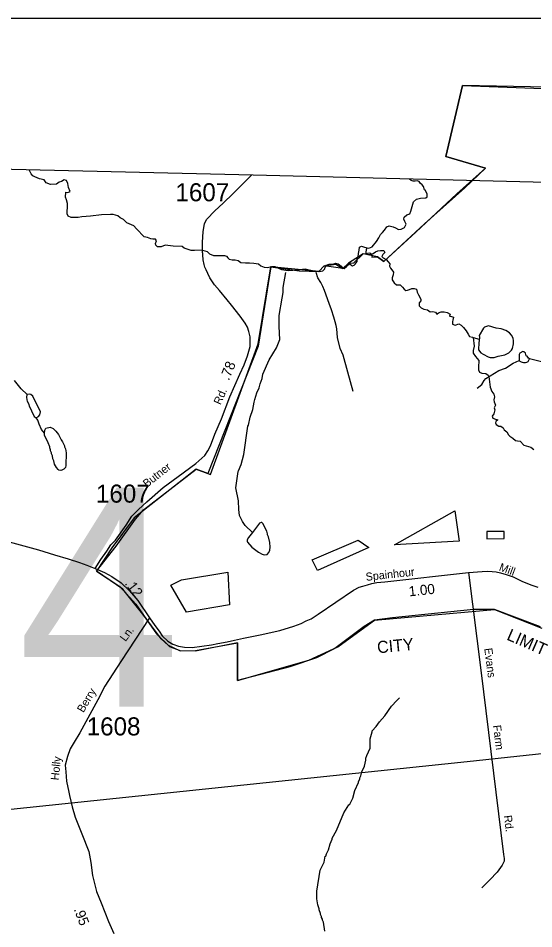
# Model space of a CAD drawing. Extents: x 1551653 to 1702041, y 811336 to 920032.
# Drawn here: x 1583647 to 1587859, y 910753 to 918192 of the extents above; entities that cross this region are included whole.
import ezdxf

# ---------------------------------------------------------------- set-up
doc = ezdxf.new("R2010")
doc.units = 0
for name, color, linetype in [('Old_Level_10', 7, 'Continuous'), ('Old_Level_11', 7, 'Continuous'), ('Old_Level_17', 7, 'Continuous'), ('Old_Level_19', 7, 'Continuous'), ('Old_Level_3', 7, 'Continuous'), ('Old_Level_31', 7, 'Continuous'), ('Old_Level_32', 7, 'Continuous'), ('Old_Level_35', 7, 'Continuous'), ('Old_Level_48', 7, 'Continuous'), ('Old_Level_49', 7, 'Continuous'), ('Old_Level_50', 7, 'Continuous'), ('Old_Level_52', 7, 'Continuous'), ('Old_Level_56', 7, 'Continuous'), ('Old_Level_59', 7, 'Continuous'), ('Old_Level_62', 7, 'Continuous'), ('Old_Level_63', 7, 'Continuous'), ('Old_Level_8', 7, 'Continuous')]:
    doc.layers.add(name, color=color, linetype=linetype)

msp = doc.modelspace()

# ---------------------------------------------------------------- linework, layer by layer
at = {"layer": 'Old_Level_31'}
msp.add_line((1585148.245, 916275.302), (1585148.245, 916275.302), dxfattribs=at)
at = {"layer": 'Old_Level_32'}
for points in [[(1584277.168, 913697.607), (1584322.074, 913769.457), (1584370.829, 913837.458), (1584403.931, 913890.873), (1584442.037, 913928.552), (1584528.232, 914051.073), (1584576.361, 914123.371), (1584629.36, 914178.469), (1584697.168, 914241.861), (1584832.17, 914357.649), (1584954.316, 914447.707), (1585099.588, 914553.386), (1585148.53, 914596.472), (1585171.437, 914618.82), (1585195.815, 914657.311), (1585216.985, 914698.368), (1585252.909, 914794.595), (1585308.08, 914920.332), (1585376.08, 915098.672), (1585458.194, 915284.711), (1585492.835, 915360.41), (1585521.062, 915433.542), (1585541.614, 915510.529), (1585542.874, 915546.449), (1585542.874, 915590.071), (1585531.327, 915633.694), (1585519.779, 915667.053), (1585500.534, 915700.412), (1585459.476, 915756.865), (1585390.193, 915846.677), (1585354.268, 915890.3), (1585290.704, 915966.309), (1585251.362, 916012.462), (1585213.777, 916069.923), (1585195.815, 916105.848), (1585181.701, 916135.357), (1585172.72, 916157.169), (1585166.305, 916178.98), (1585158.607, 916217.471), (1585152.833, 916297.019), (1585153.475, 916361.171), (1585158.607, 916447.133), (1585170.154, 916513.851), (1585186.833, 916551.058), (1585253.551, 916617.775), (1585321.552, 916681.927), (1585404.596, 916761.009), (1585473.242, 916831.617), (1585552.349, 916910.277)], [(1581950.282, 913721.667), (1582016.669, 913738.66), (1582090.777, 913760.288), (1582185.292, 913785.344), (1582261.861, 913811.56), (1582354.242, 913839.877), (1582488.898, 913891.476), (1582623.697, 913935.573), (1582749.679, 913973.799), (1582854.292, 914000.402), (1582932.556, 914010.666), (1583074.972, 914014.515), (1583233.426, 914004.251), (1583307.842, 913991.421), (1583415.838, 913955.537), (1583543.918, 913923.42), (1583661.957, 913888.778), (1583813.354, 913847.722), (1583942.94, 913809.231), (1584055.846, 913775.872), (1584147.583, 913745.079), (1584206.602, 913724.551), (1584277.168, 913697.607)], [(1584277.168, 913697.607), (1584352.225, 913662.966), (1584411.244, 913630.89), (1584486.943, 913579.569), (1584556.226, 913514.135), (1584623.585, 913434.587), (1584718.529, 913293.454)], [(1584718.529, 913293.454), (1584764.077, 913231.869), (1584797.435, 913184.397), (1584824.378, 913147.189), (1584870.568, 913103.566), (1584911.625, 913077.905), (1584956.53, 913061.226), (1585006.569, 913053.528), (1585069.437, 913052.245), (1585147.701, 913061.226), (1585225.966, 913072.773), (1585277.287, 913084.321), (1585353.627, 913098.434), (1585413.929, 913111.264), (1585488.518, 913126.288), (1585624.987, 913153.604), (1585785.381, 913189.171), (1585899.847, 913224.233), (1585959.562, 913246.543), (1586000.702, 913269.416), (1586041.329, 913285.756), (1586096.499, 913322.964), (1586385.007, 913519.037), (1586432.989, 913542.806), (1586461.494, 913552.313), (1586501.875, 913564.197), (1586535.13, 913573.704), (1586577.887, 913580.835), (1586642.022, 913587.965), (1587326.922, 913662.966), (1587437.262, 913671.947), (1587484.734, 913674.513), (1587518.093, 913670.664), (1587551.451, 913669.381), (1587587.376, 913661.683), (1587634.848, 913647.57), (1587690.018, 913627.041), (1587761.868, 913593.683), (1587833.717, 913564.172), (1587891.453, 913543.644)], [(1584718.529, 913293.454), (1584484.588, 912935.454), (1584354.411, 912736.082), (1584298.622, 912624.433), (1584216.264, 912472.911), (1584149.848, 912353.287), (1584104.685, 912278.855), (1584072.805, 912223.03), (1584048.894, 912161.889), (1584030.298, 912088.787), (1584035.611, 912034.291), (1584040.924, 911958.265), (1584060.559, 911869.211), (1584067.104, 911841.394), (1584089.194, 911748.944), (1584112.92, 911666.311), (1584165.788, 911527.887), (1584224.234, 911384.338), (1584240.175, 911293.956), (1584253.458, 911187.624), (1584287.995, 911058.698), (1584325.188, 910965.658), (1584383.635, 910814.135), (1584428.798, 910715.778)]]:
    msp.add_lwpolyline(points, dxfattribs=at)
at = {"layer": 'Old_Level_35'}
msp.add_lwpolyline([(1587326.922, 913662.966), (1587426.425, 912866.475), (1587612.626, 911360.976), (1587618.124, 911327.079), (1587615.926, 911304.877), (1587601.425, 911273.178), (1587561.042, 911214.763), (1587500.57, 911154.239), (1587434.6, 911088.213)], dxfattribs=at)
at = {"layer": 'Old_Level_48'}
for points in [[(1588666.996, 917615.915), (1587275.984, 917641.292), (1587139.727, 917061.712), (1587464.017, 916966.978), (1587295.941, 916807.046), (1586966.544, 916512.51), (1586634.787, 916203.774), (1586581.268, 916242.221), (1586465.721, 916267.545), (1586344.228, 916191.779), (1586298.296, 916147.282), (1586147.48, 916167.48), (1586103.292, 916123.291), (1585711.54, 916160.201), (1585608.537, 915512.883), (1585197.304, 914471.447), (1585099.767, 914508.506), (1584594.289, 914111.302), (1584411.634, 913864.935), (1584287.904, 913673.38), (1584478.407, 913548.308), (1584608.619, 913404.028), (1584776.034, 913162.011), (1584882.994, 913059.62), (1584974.637, 913022.726), (1585095.548, 913027.38), (1585438.923, 913088.213), (1585439.675, 912781.825), (1586020.982, 912948.259), (1586258.153, 913055.305), (1586558.93, 913273.996), (1587538.656, 913361.65), (1587926.205, 913209.082)], [(1587215.336, 914168.491), (1587249.342, 913920.539), (1586722.247, 913888.937), (1587215.336, 914168.491)], [(1587617.532, 913998.62), (1587475.289, 913999.008), (1587474.901, 913939.888), (1587615.977, 913940.667), (1587617.532, 913998.62)], [(1586423.806, 913927.031), (1586511.749, 913867.024), (1586092.022, 913678.999), (1586048.051, 913767.011), (1586423.806, 913927.031)], [(1586423.806, 913927.031), (1586511.749, 913867.024), (1586092.022, 913678.999), (1586048.051, 913767.011), (1586423.806, 913927.031)], [(1585360.498, 913666.998), (1585372.49, 913398.963), (1585020.719, 913338.955), (1584892.802, 913558.984), (1584980.745, 913602.99), (1585360.498, 913666.998)]]:
    msp.add_lwpolyline(points, dxfattribs=at)
at = {"layer": 'Old_Level_49'}
msp.add_lwpolyline([(1587913.594, 913220.164), (1587538.656, 913361.65), (1587366.72, 913360.522), (1586704.12, 913294.754), (1586558.93, 913273.996), (1586473.411, 913222.317), (1586232.724, 913041.883), (1586082.889, 912966.104), (1585865.817, 912893.164), (1585439.675, 912781.825), (1585438.923, 913088.213), (1585095.153, 913022.289), (1584966.968, 913024.245), (1584875.614, 913066.911), (1584814.712, 913121.768), (1584665.501, 913322.908), (1584501.063, 913527.096), (1584287.904, 913673.38), (1584446.251, 913877.567), (1584606.104, 914099.53), (1584671.337, 914175.204), (1585099.767, 914508.506), (1585218.492, 914464.01), (1585608.091, 915531.306), (1585711.54, 916160.201), (1585942.578, 916129.145), (1586103.292, 916123.291), (1586147.48, 916167.48), (1586241.292, 916182.551), (1586298.296, 916147.282), (1586344.228, 916191.779), (1586390.262, 916193.522), (1586465.721, 916267.545), (1586520.778, 916275.03), (1586538.72, 916255.037), (1586536.464, 916240.273), (1586581.268, 916242.221), (1586634.787, 916203.774), (1586894.28, 916444.505), (1587230.79, 916756.101), (1587464.017, 916966.978), (1587139.727, 917061.712), (1587275.984, 917641.292), (1588589.968, 917593.768)], dxfattribs=at)
at = {"layer": 'Old_Level_50'}
msp.add_line((1585152.833, 916297.019), (1585152.833, 916297.019), dxfattribs=at)
at = {"layer": 'Old_Level_52'}
msp.add_lwpolyline([(1645451.821, 915408.716), (1613629.31, 916223.677), (1612893.889, 916242.51), (1609407.795, 916316.714), (1604567.306, 916436.1), (1604121.169, 916447.104), (1597983.715, 916598.477), (1592971.979, 916723.06), (1585567.028, 916909.934), (1571995.505, 917226.835)], dxfattribs=at)
at = {"layer": 'Old_Level_56'}
msp.add_lwpolyline([(1596046.797, 912228.786), (1595390.644, 912243.512), (1594828.17, 912252.103), (1594615.452, 912255.376), (1592715.718, 912297.919), (1589596.539, 912362.962), (1587314.732, 912116.7), (1575607.286, 910894.722), (1575211.714, 910856.629), (1574399.641, 910764.538), (1572458.692, 911523.798), (1571772.432, 911790.047)], dxfattribs=at)
at = {"layer": 'Old_Level_59'}
msp.add_line((1587364.836, 915583.373), (1587411.602, 915570.826), dxfattribs=at)
for points in [[(1585155.4, 916295.736), (1585087.4, 916293.17), (1585060.456, 916293.17), (1585004.002, 916312.415), (1584986.04, 916326.528), (1584912.908, 916329.095), (1584847.473, 916338.076), (1584815.398, 916323.963), (1584784.605, 916325.245), (1584770.492, 916336.792), (1584767.926, 916350.906), (1584778.19, 916374), (1584769.209, 916386.831), (1584747.397, 916386.831), (1584729.434, 916389.396), (1584703.774, 916400.944), (1584676.83, 916406.076), (1584613.321, 916471.511), (1584591.51, 916495.888), (1584533.773, 916520.266), (1584508.113, 916548.492), (1584481.169, 916561.322), (1584461.923, 916578.002), (1584423.433, 916588.266), (1584400.339, 916588.266), (1584328.489, 916584.417), (1584236.752, 916575.435), (1584166.186, 916567.738), (1584137.96, 916563.888), (1584116.148, 916563.888), (1584080.223, 916563.888), (1584055.846, 916574.152), (1584046.864, 916594.681), (1584046.864, 916616.492), (1584050.714, 916646.002), (1584049.431, 916676.795), (1584041.932, 916707.745), (1584032.95, 916729.556), (1584035.959, 916770.455), (1584052.639, 916769.173), (1584070.6, 916776.871), (1584059.054, 916807.663), (1584051.355, 916842.305), (1584041.091, 916866.682), (1584021.846, 916871.815), (1584001.317, 916857.702), (1583982.072, 916851.286), (1583960.26, 916835.89), (1583912.147, 916832.041), (1583876.223, 916847.437), (1583859.543, 916870.531), (1583819.769, 916880.796), (1583783.844, 916894.909), (1583767.165, 916903.89), (1583753.052, 916920.57), (1583745.353, 916935.966), (1583736.353, 916952.681)], [(1586537.86, 916323.963), (1586575.068, 916366.303), (1586594.313, 916398.378), (1586605.861, 916425.322), (1586623.823, 916440.718), (1586640.503, 916461.246), (1586659.748, 916488.19), (1586678.993, 916494.605), (1586709.786, 916488.19), (1586730.315, 916479.208), (1586754.692, 916466.379), (1586776.503, 916468.944), (1586802.164, 916483.058), (1586815.636, 916508.718), (1586806.655, 916530.53), (1586796.391, 916549.775), (1586801.523, 916566.455), (1586820.768, 916584.417), (1586845.145, 916594.681), (1586854.127, 916616.492), (1586877.221, 916690.908), (1586900.315, 916712.719), (1586933.674, 916720.418), (1586976.014, 916724.267), (1586988.844, 916733.247), (1586988.844, 916753.776), (1586974.731, 916783.286), (1586967.675, 916789.701), (1586958.693, 916817.927), (1586947.146, 916830.758), (1586931.75, 916843.588), (1586924.051, 916856.418), (1586907.372, 916864.117), (1586889.41, 916860.267), (1586872.731, 916861.55), (1586858.617, 916865.399), (1586844.968, 916877.684)], [(1585152.833, 916297.019), (1585191.324, 916286.755), (1585210.569, 916266.227), (1585242.645, 916252.113), (1585281.136, 916253.396), (1585332.457, 916253.396), (1585347.853, 916248.264), (1585359.401, 916234.151), (1585370.948, 916222.603), (1585395.325, 916218.755), (1585419.703, 916217.471), (1585442.797, 916212.339), (1585465.892, 916196.943), (1585504.383, 916194.377), (1585537.741, 916194.377), (1585572.383, 916190.528), (1585609.591, 916185.396), (1585628.836, 916169.999), (1585655.78, 916157.169), (1585682.723, 916154.603), (1585715.44, 916163.584), (1585743.667, 916162.301), (1585798.838, 916139.207), (1585852.724, 916131.508), (1585928.423, 916135.357), (1585991.291, 916143.056), (1586023.367, 916136.64), (1586050.31, 916130.225), (1586112.537, 916122.528), (1586135.632, 916127.66), (1586151.028, 916144.339), (1586154.877, 916158.452), (1586166.425, 916175.132), (1586188.236, 916181.547), (1586204.915, 916181.547), (1586225.444, 916185.396), (1586239.557, 916190.528), (1586260.085, 916185.396), (1586271.633, 916176.415), (1586285.746, 916164.867), (1586296.01, 916149.471), (1586308.84, 916148.188), (1586330.652, 916167.433), (1586343.482, 916177.697), (1586356.312, 916185.396), (1586365.293, 916176.415), (1586376.841, 916169.999), (1586392.237, 916173.848), (1586401.218, 916182.829), (1586415.332, 916203.358), (1586416.614, 916225.169), (1586424.313, 916243.132), (1586428.161, 916270.075), (1586433.294, 916297.019), (1586434.577, 916320.113), (1586452.54, 916329.095), (1586467.936, 916325.245), (1586494.879, 916314.981), (1586512.841, 916313.699), (1586537.86, 916323.963)], [(1586494.879, 916314.981), (1586489.747, 916299.585), (1586485.898, 916281.623), (1586489.747, 916267.509), (1586502.577, 916262.377), (1586514.124, 916262.377), (1586533.37, 916267.509), (1586546.2, 916268.792), (1586565.445, 916282.905), (1586585.974, 916291.887), (1586606.502, 916294.453), (1586634.729, 916294.453), (1586642.427, 916279.056), (1586627.031, 916261.094), (1586618.049, 916244.415), (1586628.313, 916232.868), (1586652.692, 916220.037), (1586670.653, 916202.075), (1586682.201, 916185.396), (1586680.918, 916164.867), (1586688.616, 916149.471), (1586700.163, 916136.64), (1586712.993, 916116.112), (1586710.428, 916095.584), (1586701.447, 916071.206), (1586702.729, 916055.81), (1586718.125, 916028.866), (1586738.654, 916014.753), (1586766.239, 916013.47), (1586785.484, 915995.508), (1586799.598, 915977.545), (1586813.711, 915965.998), (1586827.824, 915969.848), (1586844.504, 915976.262), (1586863.749, 915982.677), (1586882.995, 915983.96), (1586900.957, 915978.828), (1586906.089, 915953.168), (1586917.636, 915931.356), (1586929.183, 915912.111), (1586936.882, 915894.149), (1586936.882, 915883.884), (1586922.768, 915865.922), (1586924.051, 915842.828), (1586939.448, 915824.865), (1586961.259, 915814.601), (1586990.768, 915810.752), (1587011.297, 915794.073), (1587033.108, 915796.638), (1587057.486, 915790.224), (1587067.751, 915774.827), (1587081.222, 915783.809), (1587101.751, 915792.789), (1587127.411, 915794.073), (1587150.506, 915788.941), (1587174.883, 915773.544), (1587171.034, 915758.148), (1587186.43, 915754.298), (1587203.11, 915749.166), (1587197.978, 915726.072), (1587194.128, 915713.242), (1587195.411, 915691.43), (1587217.223, 915685.015), (1587245.45, 915693.997), (1587265.978, 915683.733), (1587285.223, 915665.77), (1587307.676, 915638.826), (1587321.79, 915610.6), (1587334.619, 915592.637), (1587358.998, 915584.939), (1587364.836, 915583.373)], [(1587364.836, 915583.373), (1587371.827, 915511.807), (1587362.846, 915478.448), (1587364.13, 915455.354), (1587382.091, 915427.127), (1587409.035, 915396.334), (1587406.47, 915341.164), (1587407.753, 915319.353), (1587415.45, 915300.107), (1587435.979, 915291.126), (1587468.054, 915289.843), (1587486.017, 915275.73), (1587491.149, 915264.183), (1587502.055, 915178.22), (1587516.168, 915142.295), (1587531.565, 915121.767), (1587537.979, 915098.672), (1587532.847, 915075.578), (1587536.697, 915057.615), (1587546.961, 915031.955), (1587536.697, 915010.143), (1587541.829, 914992.181), (1587532.206, 914958.823), (1587519.375, 914942.143), (1587523.225, 914925.464), (1587545.037, 914916.483), (1587565.565, 914910.067), (1587548.885, 914897.237), (1587545.037, 914886.973), (1587552.734, 914871.576), (1587573.262, 914860.029), (1587588.659, 914858.747), (1587607.905, 914844.633), (1587618.169, 914827.953), (1587638.697, 914813.84), (1587651.527, 914789.463), (1587663.074, 914776.632), (1587688.735, 914761.236), (1587709.264, 914740.708), (1587725.942, 914738.141), (1587747.754, 914735.576), (1587777.905, 914703.5), (1587834.358, 914688.104), (1587860.019, 914667.576)]]:
    msp.add_lwpolyline(points, dxfattribs=at)
at = {"layer": 'Old_Level_62'}
for points in [[(1585561.134, 913991.775), (1585500.131, 914048.164), (1585478.805, 914080.665), (1585455.942, 914129.262), (1585448.97, 914177.45), (1585446.612, 914249.525), (1585424.877, 914354.102), (1585443.947, 914489.641), (1585448.048, 914493.127), (1585469.168, 914545.108), (1585491.006, 914628.667), (1585524.224, 914859.965), (1585528.325, 914867.86), (1585541.756, 914931.631), (1585563.184, 914995.095), (1585574.768, 915055.29), (1585580.933, 915077.474), (1585595.799, 915132.12), (1585614.853, 915172.216), (1585623.567, 915204.102), (1585638.976, 915248.09), (1585646.469, 915282.775), (1585698.087, 915399.967), (1585758.519, 915498.257), (1585783.578, 915567.129), (1585778.387, 915674.432), (1585778.284, 915762.4), (1585803.505, 915905.936), (1585811.382, 915951.181), (1585811.382, 915968.823), (1585812.641, 915991.505), (1585833.338, 916115.346)], [(1586384.15, 915141.383), (1586338.933, 915299.029), (1586301.269, 915438.315), (1586278.503, 915493.089), (1586256.465, 915583.389), (1586249.546, 915654.386), (1586243.562, 915681.376), (1586235.698, 915711.572), (1586225.649, 915749.057), (1586206.989, 915809.548), (1586186.598, 915860.267), (1586150.087, 915966.118), (1586136.238, 916000.141), (1586126.166, 916021.563), (1586118.612, 916032.904), (1586095.295, 916071.311), (1586081.024, 916115.366)], [(1587413.54, 915598.645), (1587414.565, 915587.162), (1587413.847, 915555.174), (1587409.541, 915541.23), (1587408.209, 915483.303), (1587427.688, 915458.799), (1587445.426, 915446.394), (1587486.949, 915425.376), (1587502.84, 915421.07), (1587534.931, 915420.352), (1587567.124, 915431.528), (1587623.411, 915442.293), (1587655.706, 915457.569), (1587678.262, 915481.048), (1587684.516, 915492.941), (1587693.436, 915532.721), (1587693.949, 915556.712), (1587690.463, 915576.807), (1587676.929, 915601.106), (1587661.448, 915621.508), (1587631.818, 915640.168), (1587592.14, 915655.034), (1587552.258, 915659.956), (1587488.589, 915677.488), (1587456.396, 915668.26), (1587448.194, 915660.366), (1587413.54, 915598.645)], [(1587823.884, 915408.685), (1587817.219, 915415.349), (1587805.531, 915429.6), (1587797.637, 915433.804), (1587790.153, 915456.052), (1587778.362, 915466.304), (1587768.417, 915468.56), (1587746.066, 915455.027), (1587739.915, 915445.184), (1587738.479, 915395.869)], [(1587738.479, 915395.869), (1587744.118, 915389.923), (1587754.781, 915385.616), (1587764.829, 915382.028), (1587776.414, 915378.337), (1587792.408, 915379.875), (1587802.046, 915383.258), (1587812.196, 915387.052), (1587818.552, 915397.714), (1587823.884, 915408.685)], [(1587976.34, 915371.673), (1587823.884, 915408.685)], [(1587395.94, 915168.876), (1587434.285, 915200.147), (1587453.047, 915231.725), (1587467.401, 915247.309), (1587574.848, 915312.925), (1587627.341, 915331.688), (1587690.292, 915374.236), (1587738.479, 915395.869)], [(1583719.356, 915117.613), (1583672.297, 915162.725), (1583617.855, 915232.032)], [(1583793.175, 914927.838), (1583783.23, 914932.041), (1583777.386, 914940.243), (1583739.246, 915021.136), (1583735.555, 915037.233), (1583724.072, 915061.532), (1583716.793, 915093.622), (1583719.356, 915117.613)], [(1583793.175, 914927.838), (1583813.372, 914937.373), (1583823.625, 914951.111), (1583830.187, 914975), (1583767.031, 915104.49), (1583749.396, 915118.946), (1583741.399, 915121.099), (1583719.356, 915117.613)], [(1583860.964, 914802.675), (1583836.441, 914832.078), (1583818.806, 914875.549), (1583806.708, 914907.537), (1583793.175, 914927.838)], [(1583873.882, 914842.456), (1583908.126, 914851.58), (1583931.81, 914839.072), (1583955.391, 914818.567), (1583976.819, 914790.065), (1583997.836, 914747.516), (1584009.422, 914731.215), (1584024.801, 914698.919), (1584024.596, 914690.922), (1584032.183, 914674.723), (1584039.462, 914642.53), (1584037.206, 914538.568), (1584032.798, 914522.677), (1584020.495, 914508.938), (1584004.296, 914499.301), (1583996.299, 914497.455), (1583980.304, 914499.814), (1583972.41, 914504.017), (1583958.774, 914520.319), (1583943.395, 914548.718), (1583938.064, 914576.811), (1583930.374, 914593.01), (1583926.888, 914617.103), (1583919.301, 914633.302), (1583919.404, 914641.299), (1583911.817, 914657.499), (1583912.022, 914665.496), (1583904.333, 914681.695), (1583904.538, 914689.692), (1583893.26, 914723.935), (1583862.707, 914786.681), (1583860.964, 914802.675), (1583863.527, 914826.667), (1583873.882, 914842.456)], [(1585561.134, 913991.775), (1585550.574, 913977.011), (1585527.915, 913949.534), (1585517.56, 913931.797), (1585517.253, 913919.802), (1585521.046, 913911.702), (1585556.213, 913870.897), (1585609.321, 913829.579), (1585640.899, 913812.867), (1585656.893, 913808.561), (1585680.884, 913811.944), (1585695.238, 913827.631), (1585701.697, 913847.521), (1585706.208, 913871.409), (1585703.03, 913907.498), (1585692.162, 913955.788), (1585684.473, 913971.885), (1585684.678, 913979.984), (1585677.193, 914002.13), (1585644.59, 914064.876), (1585638.644, 914071.028), (1585630.749, 914073.181), (1585618.548, 914067.439), (1585561.134, 913991.775)], [(1586571.425, 912405.184), (1586597.877, 912444.862), (1586642.476, 912492.332), (1586697.43, 912571.584), (1586740.081, 912619.054), (1586762.226, 912638.739)], [(1586151.171, 910734.523), (1586139.996, 910806.701), (1586132.204, 910822.797), (1586132.306, 910830.794), (1586124.514, 910846.891), (1586124.617, 910854.888), (1586116.825, 910870.985), (1586116.928, 910878.982), (1586105.24, 910907.176), (1586105.342, 910915.173), (1586093.757, 910949.315), (1586086.375, 910997.399), (1586087.092, 911059.428), (1586113.134, 911231.056), (1586146.045, 911298.621), (1586154.555, 911346.5), (1586160.604, 911346.5), (1586166.858, 911366.391), (1586183.159, 911398.174), (1586195.77, 911446.053), (1586212.277, 911485.833), (1586212.379, 911493.83), (1586247.136, 911557.397), (1586308.549, 911700.523), (1586349.046, 911765.729), (1586355.711, 911771.984), (1586380.317, 911819.658), (1586397.131, 911883.429), (1586425.838, 911947.098), (1586425.941, 911955.095), (1586438.244, 911978.881), (1586438.347, 911986.878), (1586446.549, 912002.77), (1586454.956, 912034.655), (1586475.564, 912082.432), (1586488.072, 912130.312), (1586488.277, 912146.306), (1586494.531, 912170.195), (1586521.29, 912229.865), (1586522.213, 912305.837), (1586539.642, 912362.739), (1586539.027, 912369.608), (1586571.425, 912405.184)]]:
    msp.add_lwpolyline(points, dxfattribs=at)
at = {"layer": 'Old_Level_63'}
msp.add_lwpolyline([(1571207.969, 918191.523), (1633724.041, 918191.523), (1633724.041, 874749.337), (1571207.969, 874749.337), (1571207.969, 918191.523)], dxfattribs=at)

# ---------------------------------------------------------------- texts
at = {"layer": 'Old_Level_10'}
for s, rotation, p in [('Evans', 277.2970583, (1587454.354, 913042.998)), ('Farm', 277.05055, (1587525.544, 912414.262)), ('Rd.', 277.05055, (1587614.434, 911677.498))]:
    msp.add_text(s, height=65.6167, rotation=rotation, dxfattribs=at).set_placement(p)
at = {"layer": 'Old_Level_11'}
for s, rotation, p in [('Rd.', 65.9801833, (1585299.967, 915028.551)), ('Butner', 38.2166639, (1584698.07, 914354.578)), ('Mill', 339.6851389, (1587569.744, 913681.716)), ('Spainhour', 6.1076139, (1586489.22, 913595.349)), ('Ln.', 53.44385, (1584523.914, 913095.03)), ('Berry', 59.3405444, (1584179.526, 912514.27)), ('Holly', 84.07665, (1583977.607, 911963.893))]:
    msp.add_text(s, height=65.6167, rotation=rotation, dxfattribs=at).set_placement(p)
at = {"layer": 'Old_Level_17'}
for s, rotation, p in [('.78', 67.6488194, (1585368.156, 915226.723)), ('.12', 307.4560583, (1584514.022, 913573.366)), ('1.00', 6.0897889, (1586842.177, 913468.368)), ('.95', 291.0929611, (1584099.367, 910913.179))]:
    msp.add_text(s, height=82.0208, rotation=rotation, dxfattribs=at).set_placement(p)
at = {"layer": 'Old_Level_19'}
for s, rotation, p in [('LIMIT', 336.4282917, (1587631.076, 913117.621)), ('CITY', 5.4989972, (1586583.569, 913003.146))]:
    msp.add_text(s, height=98.425, rotation=rotation, dxfattribs=at).set_placement(p)
at = {"layer": 'Old_Level_3'}
msp.add_text('B-4744', height=1788.0542, dxfattribs=at).set_placement((1577262.378, 912567.441))
at = {"layer": 'Old_Level_8'}
for s, p in [('1607', (1584931.925, 916696.172)), ('1607', (1584282.288, 914234.41)), ('1608', (1584206.692, 912332.958))]:
    msp.add_text(s, height=147.6375, dxfattribs=at).set_placement(p)

doc.saveas('drawing.dxf')
